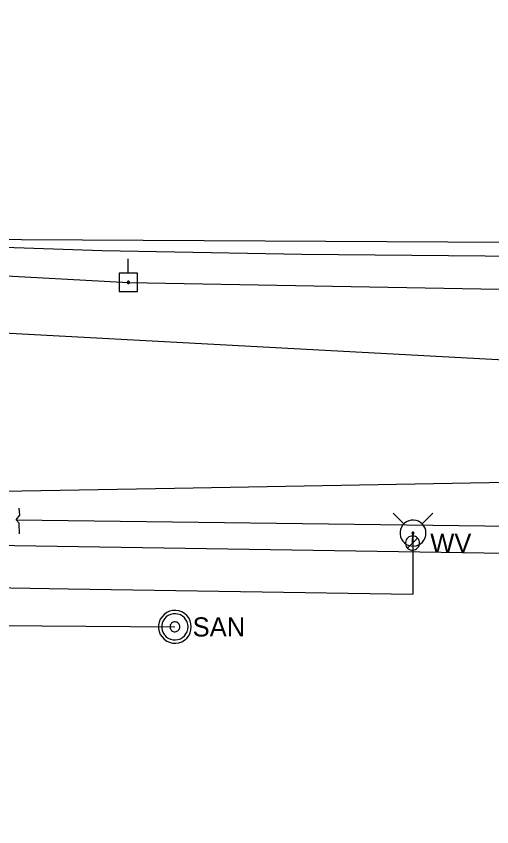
# Model space of a CAD drawing. Extents: x 596028 to 606371, y 330010 to 403088.
# Drawn here: x 605258.6 to 605354.3, y 332615.5 to 332778.5 of the extents above; entities that cross this region are included whole.
import ezdxf

# ---------------------------------------------------------------- set-up
doc = ezdxf.new("R2010")
doc.units = 0
for name, color, linetype in [('E_UTL_E_UG', 7, 'Continuous'), ('E_UTL_EPowerPole', 7, 'Continuous'), ('E_UTL_FO_UG_MCI', 7, 'Continuous'), ('E_UTL_G_UG', 7, 'Continuous'), ('E_UTL_Overhead', 7, 'Continuous'), ('E_UTL_SAN_MH', 7, 'Continuous'), ('E_UTL_SAN_UG', 7, 'Continuous'), ('E_UTL_T_UG', 7, 'Continuous'), ('E_UTL_W', 7, 'Continuous'), ('E_UTL_W_UG', 7, 'Continuous'), ('E_UTL_WHydrant', 7, 'Continuous')]:
    doc.layers.add(name, color=color, linetype=linetype)

msp = doc.modelspace()

# ---------------------------------------------------------------- linework, layer by layer
at = {"layer": 'E_UTL_E_UG'}
msp.add_line((605164.12, 332719.76), (605466.18, 332703.6), dxfattribs=at)
at = {"layer": 'E_UTL_EPowerPole'}
for points in [[(605281.16, 332726.84), (605281.16, 332729.75)], [(605283, 332726.84), (605279.32, 332726.84)], [(605279.32, 332726.84), (605279.32, 332723.15)], [(605283, 332723.15), (605283, 332726.84)], [(605281.43, 332725), (605281.43, 332725.04), (605281.41, 332725.09), (605281.39, 332725.13), (605281.37, 332725.16), (605281.33, 332725.19), (605281.29, 332725.22), (605281.25, 332725.23), (605281.2, 332725.24), (605281.16, 332725.24), (605281.11, 332725.22), (605281.07, 332725.21), (605281.04, 332725.18), (605281.01, 332725.15), (605280.98, 332725.11), (605280.96, 332725.07), (605280.96, 332725.02), (605280.96, 332724.98), (605280.96, 332724.93), (605280.98, 332724.89), (605281.01, 332724.85), (605281.04, 332724.82), (605281.07, 332724.79), (605281.11, 332724.77), (605281.16, 332724.76), (605281.2, 332724.76), (605281.25, 332724.77), (605281.29, 332724.78), (605281.33, 332724.81), (605281.37, 332724.83), (605281.39, 332724.87), (605281.41, 332724.91), (605281.43, 332724.95), (605281.43, 332725)], [(605279.32, 332723.15), (605283, 332723.15)]]:
    msp.add_lwpolyline(points, dxfattribs=at)
at = {"layer": 'E_UTL_FO_UG_MCI'}
msp.add_lwpolyline([(605235.11, 332733.74), (605492.46, 332732.33), (605498.38, 332739.75)], dxfattribs=at)
at = {"layer": 'E_UTL_G_UG'}
msp.add_line((605258.6, 332677.26), (605444.7, 332674.89), dxfattribs=at)
for points in [[(605259.26, 332674.42), (605259.21, 332676.56), (605258.6, 332677.26), (605259.31, 332678.19), (605259.17, 332679.56)], [(604999.13, 332234.39), (604999.86, 332312.33), (605000.09, 332338.31), (605000.11, 332381.53), (605000.58, 332421.33), (605001.25, 332517.82), (605001.72, 332543.05), (605001.99, 332582.9), (605009.14, 332588.51), (605017.08, 332595.02), (605025.17, 332603.98), (605053.2, 332636.73), (605068.82, 332651.42), (605069.91, 332651.64), (605092.37, 332651), (605098.99, 332656), (605103.96, 332660.87), (605106.76, 332663.11), (605116.6, 332673.18), (605136.39, 332673.6), (605163.97, 332673.14), (605215.25, 332672.77), (605447.16, 332669.14)]]:
    msp.add_lwpolyline(points, dxfattribs=at)
at = {"layer": 'E_UTL_Overhead'}
msp.add_lwpolyline([(605176.94, 332731.2), (605251.67, 332726.56), (605281.19, 332725), (605445.44, 332722.04)], dxfattribs=at)
at = {"layer": 'E_UTL_SAN_MH'}
for points in [[(605293.84, 332655.71), (605293.78, 332656.34), (605293.61, 332656.94), (605293.32, 332657.5), (605292.93, 332657.99), (605292.46, 332658.4), (605291.91, 332658.72), (605291.32, 332658.92), (605290.7, 332659.01), (605290.07, 332658.98), (605289.46, 332658.83), (605288.89, 332658.57), (605288.38, 332658.21), (605287.95, 332657.75), (605287.61, 332657.23), (605287.38, 332656.64), (605287.26, 332656.03), (605287.26, 332655.4), (605287.38, 332654.79), (605287.61, 332654.2), (605287.95, 332653.67), (605288.38, 332653.22), (605288.89, 332652.86), (605289.46, 332652.6), (605290.07, 332652.45), (605290.7, 332652.42), (605291.32, 332652.51), (605291.91, 332652.71), (605292.46, 332653.03), (605292.93, 332653.44), (605293.32, 332653.93), (605293.61, 332654.49), (605293.78, 332655.09), (605293.84, 332655.71)], [(605293.18, 332655.71), (605293.13, 332656.21), (605292.99, 332656.7), (605292.76, 332657.14), (605292.45, 332657.54), (605292.07, 332657.87), (605291.64, 332658.12), (605291.16, 332658.28), (605290.67, 332658.35), (605290.17, 332658.33), (605289.68, 332658.21), (605289.22, 332658), (605288.81, 332657.71), (605288.47, 332657.35), (605288.2, 332656.92), (605288.01, 332656.46), (605287.91, 332655.97), (605287.91, 332655.46), (605288.01, 332654.97), (605288.2, 332654.51), (605288.47, 332654.08), (605288.81, 332653.72), (605289.22, 332653.43), (605289.68, 332653.22), (605290.17, 332653.1), (605290.67, 332653.08), (605291.16, 332653.15), (605291.64, 332653.31), (605292.07, 332653.56), (605292.45, 332653.89), (605292.76, 332654.29), (605292.99, 332654.73), (605293.13, 332655.22), (605293.18, 332655.71)], [(605291.53, 332655.71), (605291.51, 332655.9), (605291.46, 332656.08), (605291.37, 332656.25), (605291.26, 332656.4), (605291.12, 332656.52), (605290.95, 332656.62), (605290.78, 332656.68), (605290.59, 332656.7), (605290.4, 332656.69), (605290.22, 332656.65), (605290.05, 332656.57), (605289.89, 332656.46), (605289.76, 332656.33), (605289.66, 332656.17), (605289.59, 332655.99), (605289.56, 332655.81), (605289.56, 332655.62), (605289.59, 332655.44), (605289.66, 332655.26), (605289.76, 332655.1), (605289.89, 332654.97), (605290.05, 332654.86), (605290.22, 332654.78), (605290.4, 332654.73), (605290.59, 332654.73), (605290.78, 332654.75), (605290.95, 332654.81), (605291.12, 332654.91), (605291.26, 332655.03), (605291.37, 332655.18), (605291.46, 332655.35), (605291.51, 332655.53), (605291.53, 332655.71)]]:
    msp.add_lwpolyline(points, dxfattribs=at)
at = {"layer": 'E_UTL_SAN_UG'}
msp.add_line((605139.84, 332656.79), (605290.54, 332655.71), dxfattribs=at)
at = {"layer": 'E_UTL_T_UG'}
msp.add_lwpolyline([(605114.2, 332728.34), (605148.01, 332733.35), (605177.23, 332732.99), (605191.32, 332732.89), (605214.93, 332733.52), (605275.9, 332731.38), (605316.06, 332730.67), (605353.02, 332730.35), (605397.93, 332729.76), (605398, 332729.79), (605441.12, 332728.95), (605479.18, 332728.65), (605509.36, 332728.83)], dxfattribs=at)
at = {"layer": 'E_UTL_W'}
msp.add_line((605338.36, 332672.55), (605338.46, 332674.58), dxfattribs=at)
for points in [[(605339.79, 332672.55), (605339.76, 332672.82), (605339.69, 332673.08), (605339.56, 332673.32), (605339.39, 332673.54), (605339.19, 332673.72), (605338.95, 332673.85), (605338.7, 332673.94), (605338.43, 332673.98), (605338.16, 332673.97), (605337.9, 332673.9), (605337.65, 332673.79), (605337.43, 332673.63), (605337.24, 332673.44), (605337.09, 332673.21), (605336.99, 332672.96), (605336.94, 332672.69), (605336.94, 332672.42), (605336.99, 332672.15), (605337.09, 332671.9), (605337.24, 332671.67), (605337.43, 332671.48), (605337.65, 332671.32), (605337.9, 332671.21), (605338.16, 332671.14), (605338.43, 332671.13), (605338.7, 332671.17), (605338.95, 332671.26), (605339.19, 332671.39), (605339.39, 332671.57), (605339.56, 332671.78), (605339.69, 332672.02), (605339.76, 332672.28), (605339.79, 332672.55)], [(605337.35, 332671.55), (605339.37, 332673.56)]]:
    msp.add_lwpolyline(points, dxfattribs=at)
at = {"layer": 'E_UTL_W_UG'}
for points in [[(604753.86, 332778.54), (604834.37, 332685.14), (604847.57, 332682.96), (604869.92, 332684.91), (604879.8, 332686.08), (604902.06, 332691.47), (604979.47, 332683.9), (605167.57, 332681.44), (605290.47, 332683.62), (605413.37, 332685.79)], [(605338.46, 332674.58), (605338.46, 332662.27)], [(605100.16, 332666.29), (605269.09, 332663.36), (605338.46, 332662.27)]]:
    msp.add_lwpolyline(points, dxfattribs=at)
at = {"layer": 'E_UTL_WHydrant'}
for points in [[(605336.62, 332676.41), (605334.48, 332678.55)], [(605340.29, 332676.41), (605342.44, 332678.55)], [(605341.08, 332674.58), (605341.03, 332675.07), (605340.89, 332675.55), (605340.66, 332675.99), (605340.36, 332676.39), (605339.98, 332676.71), (605339.55, 332676.96), (605339.08, 332677.12), (605338.58, 332677.2), (605338.08, 332677.17), (605337.6, 332677.05), (605337.15, 332676.85), (605336.74, 332676.56), (605336.4, 332676.2), (605336.13, 332675.78), (605335.94, 332675.31), (605335.85, 332674.83), (605335.85, 332674.33), (605335.94, 332673.84), (605336.13, 332673.37), (605336.4, 332672.95), (605336.74, 332672.59), (605337.15, 332672.3), (605337.6, 332672.1), (605338.08, 332671.98), (605338.58, 332671.96), (605339.08, 332672.03), (605339.55, 332672.19), (605339.98, 332672.44), (605340.36, 332672.77), (605340.66, 332673.16), (605340.89, 332673.6), (605341.03, 332674.08), (605341.08, 332674.58)], [(605338.66, 332674.58), (605338.66, 332674.61), (605338.64, 332674.65), (605338.63, 332674.68), (605338.6, 332674.71), (605338.57, 332674.74), (605338.54, 332674.76), (605338.51, 332674.77), (605338.47, 332674.78), (605338.43, 332674.77), (605338.39, 332674.77), (605338.36, 332674.75), (605338.33, 332674.73), (605338.3, 332674.7), (605338.28, 332674.67), (605338.27, 332674.63), (605338.26, 332674.59), (605338.26, 332674.56), (605338.27, 332674.52), (605338.28, 332674.48), (605338.3, 332674.45), (605338.33, 332674.42), (605338.36, 332674.4), (605338.39, 332674.39), (605338.43, 332674.38), (605338.47, 332674.38), (605338.51, 332674.38), (605338.54, 332674.39), (605338.57, 332674.41), (605338.6, 332674.44), (605338.63, 332674.47), (605338.64, 332674.5), (605338.66, 332674.54), (605338.66, 332674.58)]]:
    msp.add_lwpolyline(points, dxfattribs=at)

# ---------------------------------------------------------------- texts
at = {"layer": 'E_UTL_SAN_MH'}
msp.add_text('SAN', height=3.849, dxfattribs=at).set_placement((605294.11, 332653.77))
at = {"layer": 'E_UTL_W'}
msp.add_text('WV', height=3.85, dxfattribs=at).set_placement((605341.93, 332670.63))

doc.saveas('drawing.dxf')
